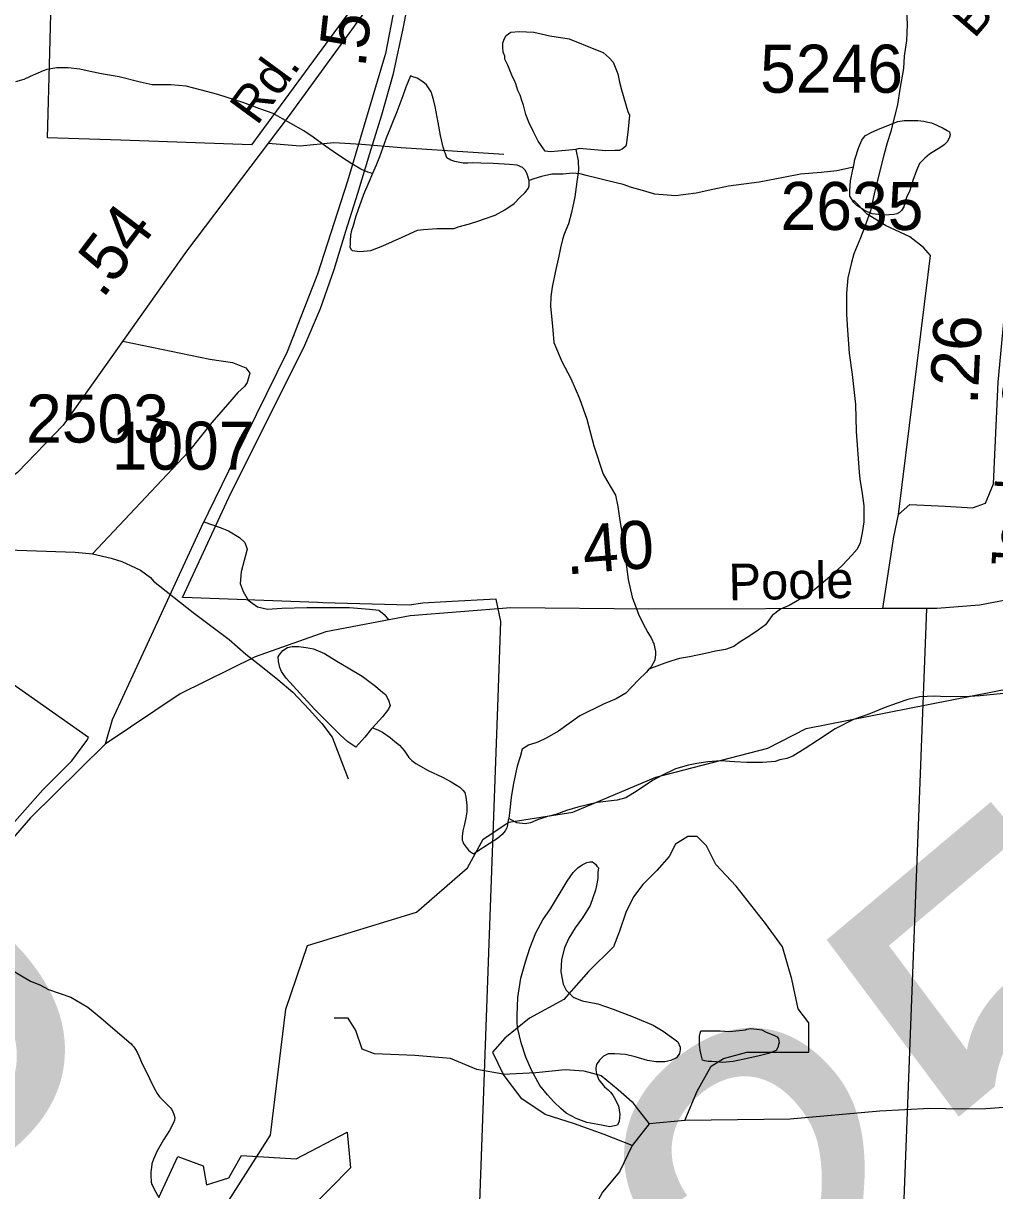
# Model space of a CAD drawing. Extents: x 2169602 to 2449496, y 721995 to 810662.
# Drawn here: x 2414704 to 2417231, y 796369 to 799406 of the extents above; entities that cross this region are included whole.
import ezdxf

# ---------------------------------------------------------------- set-up
doc = ezdxf.new("R2010")
doc.units = 0
doc.layers.add('Default', color=7, linetype='Continuous')

msp = doc.modelspace()

# ---------------------------------------------------------------- linework, layer by layer
at = {"layer": 'Default'}
for p, q in [((2417053.9, 797883.2), (2416994.7, 796346.8)), ((2416425.2, 796551), (2416332.3, 796542.9)), ((2416332.3, 796542.9), (2416287.9, 796486.3))]:
    msp.add_line(p, q, dxfattribs=at)
for points in [[(2416324.7, 800484.8), (2416058.2, 800121.6), (2415738.2, 799689.4), (2415297.7, 799089.6), (2415078.9, 799097.1), (2414957.4, 799101.3), (2414767.2, 799107.8), (2414772.9, 799329.4), (2414781.4, 799663.6), (2415157.4, 799884.8), (2415134.4, 800243.8), (2415194.2, 800250.2), (2415430.2, 800292.7), (2415649.9, 800349.8), (2415711.7, 800132), (2415858.9, 800131.7), (2416080.2, 800434.5), (2416324.7, 800484.8)], [(2416324.7, 800484.8), (2416058.2, 800121.6), (2415738.2, 799689.4), (2415297.7, 799089.6), (2415078.9, 799097.1), (2414957.4, 799101.3), (2414767.2, 799107.8), (2414772.9, 799329.4), (2414781.4, 799663.6), (2415157.4, 799884.8), (2415134.4, 800243.8), (2415194.2, 800250.2), (2415430.2, 800292.7), (2415649.9, 800349.8), (2415711.7, 800132), (2415858.9, 800131.7), (2416080.2, 800434.5), (2416324.7, 800484.8)], [(2415753.3, 800191.1), (2415728.2, 800030.9), (2415700.5, 799762.8), (2415670.2, 799448.7), (2415646.6, 799327.2), (2415547.7, 798995.3), (2415469.2, 798753.4), (2415390.2, 798551.3), (2415255.8, 798278), (2415166.8, 798094.7), (2415031.3, 797801.5), (2414935.1, 797593.2), (2414916.8, 797530.3)], [(2415866.6, 799813.5), (2415392.7, 799162.5), (2415129, 798812.8), (2414807.8, 798360.5), (2414688.5, 798236.9), (2414556.7, 798138.5), (2414441.6, 798084), (2414295.1, 798027.5), (2414175.8, 798004.4), (2414064.9, 797996), (2413924.6, 797996)], [(2418882.4, 799700.6), (2418408.5, 799049.7), (2418144.9, 798700), (2417823.6, 798247.6), (2417704.3, 798124.1), (2417572.5, 798025.6), (2417457.4, 797971.2), (2417310.9, 797914.6), (2417191.6, 797891.6), (2417080.7, 797883.2), (2416940.5, 797883.2)], [(2415876.2, 795906.3), (2415916.2, 797012.1), (2415938.5, 797627.6), (2415946.5, 797849.3), (2415934.7, 797907.3), (2415803.7, 797900.2), (2415743.2, 797897.1), (2415707.7, 797891.9), (2415483, 797898.4), (2415470.2, 797898.9), (2415119.5, 797911.7), (2415118.5, 797911.7), (2415243.7, 798183.3), (2415434, 798562.1), (2415477.5, 798663.4), (2415512.5, 798765.1), (2415543.5, 798864.5), (2415574, 798964.1), (2415605.7, 799066.8), (2415636.5, 799167.5), (2415667, 799274.8), (2415694, 799400.1), (2415700.7, 799437.2)], [(2415876.2, 795906.3), (2415916.2, 797012.1), (2415938.5, 797627.6), (2415946.5, 797849.3), (2415934.7, 797907.3), (2415803.7, 797900.2), (2415743.2, 797897.1), (2415707.7, 797891.9), (2415483, 797898.4), (2415470.2, 797898.9), (2415119.5, 797911.7), (2415118.5, 797911.7), (2415243.7, 798183.3), (2415434, 798562.1), (2415477.5, 798663.4), (2415512.5, 798765.1), (2415543.5, 798864.5), (2415574, 798964.1), (2415605.7, 799066.8), (2415636.5, 799167.5), (2415667, 799274.8), (2415694, 799400.1), (2415700.7, 799437.2)], [(2417001.4, 799458.3), (2417003.4, 799402.4), (2417001.6, 799360.5), (2416996.3, 799320.3), (2416994.2, 799288.2), (2416984.6, 799234.5), (2416978.6, 799194.4), (2416961.4, 799124.4), (2416951.4, 799094.3), (2416943.4, 799062.2), (2416931.9, 799018.2), (2416918.3, 798962.2), (2416908.3, 798917.8), (2416892.5, 798874), (2416882.7, 798847.9), (2416865, 798805.9), (2416859.3, 798783.7), (2416849.7, 798743.8), (2416845.6, 798703.9), (2416846, 798647.8), (2416848.2, 798607.7), (2416852.7, 798547.8), (2416860.7, 798491.8), (2416869.5, 798413.9), (2416871.4, 798343.8), (2416878.6, 798238.1), (2416880.6, 798219.9), (2416886.6, 798182.1), (2416891.1, 798150.2), (2416890.9, 798128.3), (2416891.3, 798108.3), (2416887, 798080.2), (2416881.4, 798054.3), (2416873.6, 798038), (2416859.5, 798021.9), (2416835.5, 797995.9), (2416807.8, 797969.7), (2416764.1, 797933.7), (2416736.1, 797913.6), (2416696.7, 797891.1), (2416674.5, 797881.1), (2416652.4, 797865), (2416634.8, 797840.9), (2416616.5, 797826.6), (2416588.8, 797808.4), (2416569.1, 797796.5), (2416552.9, 797784.2), (2416531.2, 797776.2), (2416505.2, 797772), (2416478.9, 797765.8), (2416437.3, 797757.5), (2416411, 797753.4), (2416391.4, 797747.4), (2416373.3, 797741.2), (2416331.5, 797725.2)], [(2416142, 799077.5), (2416124.2, 799075.3), (2416095.7, 799073.2), (2416075.8, 799071.3), (2416061.6, 799073), (2416043.6, 799098.9), (2416031.7, 799122.9), (2416019.6, 799148.8), (2416011.4, 799168.7), (2416005.2, 799192.7), (2416001.1, 799204.6), (2415997, 799218.6), (2415991.1, 799230.5), (2415985.2, 799248.5), (2415980.8, 799258.4), (2415977.2, 799266.7), (2415964.6, 799296.6), (2415956.7, 799312.4), (2415956.7, 799320.5), (2415952.3, 799330.4), (2415952.1, 799344.3), (2415952.1, 799354.4), (2415956.2, 799366.4), (2415960.1, 799374.3), (2415972.2, 799382.6), (2415994.2, 799384.6), (2416032.1, 799382.9), (2416074.4, 799373.3), (2416124, 799365.4), (2416192.5, 799337.6), (2416212.4, 799329.7), (2416228.3, 799315.9), (2416238.8, 799304.2), (2416250.7, 799274), (2416255.2, 799252.3), (2416260.7, 799232.3), (2416276.9, 799176.3), (2416281.2, 799166.4), (2416279.6, 799148.4), (2416277.4, 799130.5), (2416273.5, 799094.5), (2416271.8, 799086.3), (2416262, 799078.4), (2416254, 799074.3), (2416243.7, 799074.3), (2416219.9, 799073.8), (2416150, 799079.6), (2416142, 799077.5)], [(2415612.7, 799014.6), (2415600.6, 799018.5), (2415582.6, 799026.5), (2415558.4, 799040.2), (2415534.8, 799056), (2415510.2, 799071.9), (2415490.3, 799085.8), (2415458.3, 799109.8), (2415434.1, 799125.5), (2415400.1, 799145.3), (2415378.1, 799157.1), (2415353.7, 799171), (2415319.5, 799183.1), (2415277.8, 799198.6), (2415209.8, 799220.3), (2415167.5, 799232), (2415127.3, 799241.7), (2415087.8, 799245.7), (2415039.6, 799245.2), (2415007.8, 799252.9), (2414953.5, 799266.8), (2414907.7, 799274.5), (2414877.6, 799280.3), (2414851.3, 799286.3), (2414821, 799290), (2414791.3, 799289.7), (2414765.4, 799285.8), (2414755.4, 799281.7), (2414721.5, 799267.3), (2414705.3, 799259.2), (2414683.6, 799253.2)], [(2416020.3, 798996.8), (2416014.6, 799013.1), (2416010.7, 799023), (2416002.7, 799030.7), (2415988.8, 799036.9), (2415968.7, 799038.7), (2415926.4, 799040.6), (2415894.4, 799042.2), (2415872.3, 799042.3), (2415860.4, 799042), (2415848.5, 799041.8), (2415826.6, 799045.9), (2415816.3, 799049.9), (2415806.3, 799055.9), (2415796.4, 799083.8), (2415789.9, 799113.6), (2415783.7, 799147.4), (2415775.3, 799189.6), (2415771.6, 799207.6), (2415765.5, 799227.6), (2415753.2, 799245.2), (2415743.5, 799253.2), (2415729, 799263.1), (2415715.2, 799267.2), (2415711.3, 799269), (2415699, 799239.2), (2415691.4, 799216.8), (2415676.1, 799175), (2415648.2, 799106.6), (2415630.7, 799058.5), (2415622.3, 799036.7), (2415612.7, 799014.6)], [(2416863.7, 799031.5), (2416868, 799051.6), (2416877.7, 799083.8), (2416885.7, 799101.7), (2416889.8, 799108), (2416895.7, 799113.9), (2416911.5, 799122.1), (2416933.6, 799132.1), (2416979.6, 799150.3), (2416995.8, 799152.4), (2417009.7, 799152.7), (2417031.5, 799152.6), (2417047.2, 799150.7), (2417057.5, 799148.7), (2417067.3, 799146.8), (2417081.3, 799141), (2417097.5, 799132.9), (2417107.5, 799126.9), (2417113.7, 799123.2), (2417115.7, 799115.1), (2417113.5, 799109), (2417111.6, 799103.2), (2417107.5, 799097.3), (2417099.9, 799089.1), (2417091.7, 799083.1), (2417061.8, 799064.9), (2417049.9, 799054.9), (2417041.9, 799046.8), (2417036.2, 799040.8), (2417028, 799022.5), (2417018.1, 798996.8), (2417010.3, 798970.4), (2417002.3, 798952.6), (2416998.6, 798940.6), (2416995, 798928.5), (2416988.6, 798918.5), (2416984.5, 798914.3), (2416976.7, 798910.2), (2416968.7, 798908.6), (2416944.9, 798906.1), (2416928.7, 798908.1), (2416912.9, 798910.1), (2416894.5, 798917.8), (2416872.7, 798932), (2416864.7, 798939.7), (2416854.5, 798955.5), (2416854.3, 798969.7), (2416856.5, 798995.7), (2416862.3, 799025.7), (2416863.7, 799031.5)], [(2415341.2, 799094.2), (2415424, 799086.7), (2415511.6, 799095.4), (2415583.9, 799091.1), (2415686.8, 799082.3), (2415954.1, 799064.8)], [(2416142, 799077.5), (2416148, 799047.8), (2416148.4, 799023.8), (2416144.5, 798993.5), (2416138.7, 798953.9), (2416130.7, 798913.7), (2416122.7, 798883.6), (2416111.3, 798857.4), (2416107.2, 798843.4), (2416101.4, 798821.6), (2416097.3, 798799.5), (2416087.9, 798757.5), (2416079.7, 798719.4), (2416076.2, 798695.2), (2416076, 798669.3), (2416080.7, 798617.4), (2416084.6, 798575.4), (2416104.9, 798525.8), (2416128.9, 798481.6), (2416151.5, 798429.9), (2416170.1, 798376), (2416188.2, 798306.3), (2416212.4, 798232.4), (2416222.6, 798216.3), (2416245.2, 798178.5), (2416251.1, 798148.3), (2416255, 798118.5), (2416263.2, 798070.7), (2416270, 798018.5), (2416278.2, 797958.9), (2416288.4, 797912.7), (2416304.4, 797868.9), (2416316.7, 797843.1), (2416328.8, 797821), (2416338.9, 797805.3), (2416345, 797791.4), (2416348.9, 797771.3), (2416348.9, 797763.2), (2416347.5, 797749.2), (2416337.6, 797731.2), (2416331.5, 797725.2)], [(2416940.5, 797883.2), (2416968.7, 798069.6), (2416981.3, 798128.2), (2417010.6, 798153.4), (2417102.7, 798149.2), (2417173.8, 798145), (2417207.3, 798157.6), (2417228.2, 798207.8), (2417240.8, 798471.7), (2417296.2, 799062.3)], [(2415612.7, 799014.6), (2415602.7, 798992.6), (2415589.3, 798960.5), (2415569.4, 798904.3), (2415561.2, 798876.4), (2415557.5, 798866.4), (2415555.5, 798854.5), (2415554.1, 798840.1), (2415554.1, 798830.4), (2415553.8, 798824.3), (2415555.9, 798818.3), (2415560, 798814.5), (2415579.5, 798812.3), (2415608, 798814.5), (2415639.8, 798826.8), (2415689.8, 798849.2), (2415729.8, 798867.5), (2415745.4, 798869.6), (2415779.8, 798871.7), (2415815.1, 798871.6), (2415825.3, 798871.7), (2415835.4, 798875.9), (2415865.1, 798883.9), (2415889.5, 798892), (2415901.2, 798896.3), (2415931.4, 798906.4), (2415957.2, 798920.8), (2415981, 798936.6), (2415997, 798952.9), (2416008.7, 798964.9), (2416018.7, 798976.7), (2416020.5, 798982.9), (2416020.3, 798996.8)], [(2416863.7, 799031.5), (2416820.5, 799021.5), (2416780.3, 799017.4), (2416726.3, 799013), (2416682, 799004.7), (2416618.5, 798992.4), (2416538.5, 798981.8), (2416498.5, 798973.6), (2416454.6, 798963.6), (2416400.9, 798957.1), (2416346.8, 798960.8), (2416314.8, 798970.5), (2416286.3, 798978.5), (2416264.6, 798986.2), (2416224.6, 798995.9), (2416200.6, 799002), (2416168.6, 799009.6), (2416152.8, 799013.7), (2416132.7, 799015.5), (2416108.5, 799013.5), (2416078.8, 799013.1), (2416052.5, 799006.9), (2416032.4, 799001), (2416020.3, 798996.8)], [(2417064.3, 798801.8), (2417046.4, 798822.7), (2417010.5, 798849.7), (2416947.7, 798879.6), (2416899.8, 798909.5), (2416863.9, 798945.4)], [(2416981.3, 798128.2), (2417058.3, 798751.8), (2417064.3, 798801.8)], [(2414962.9, 798578.9), (2415189.1, 798531.8), (2415248.1, 798523.2), (2415282.8, 798509.3), (2415293.2, 798495.4), (2415286.3, 798471.1), (2415279.3, 798460.7), (2415262, 798445.1), (2415241.2, 798420.8), (2415194.3, 798367), (2415133.6, 798290.6), (2414883.9, 798025.1)], [(2415173.8, 798109.1), (2415216.6, 798094), (2415238.1, 798085.4), (2415266.1, 798068.2), (2415280.1, 798055.3), (2415286.6, 798038), (2415270.4, 797978.8), (2415268.3, 797948.6), (2415275.8, 797927.1), (2415288.7, 797904.5), (2415313.5, 797887.3), (2415339.3, 797881.9), (2415377, 797884), (2415441.5, 797886.2), (2415485.6, 797886.2), (2415552.4, 797886.2), (2415605.1, 797881.9), (2415628.8, 797878.7), (2415642.8, 797867.9), (2415654, 797853.5)], [(2414379.5, 798060.1), (2414434.3, 798043.3), (2414838.8, 798029.9), (2414883.9, 798025.1), (2414932.4, 798014.3), (2414960.2, 798005.6), (2414982.7, 797995.2), (2415008.8, 797983.1), (2415034.8, 797964), (2415043, 797954.1), (2415146.3, 797872.8), (2415239.4, 797802.6), (2415282.7, 797764.4), (2415321.6, 797734.4), (2415366.6, 797698.4), (2415405.6, 797665.4), (2415447.5, 797620.4), (2415480.5, 797584.4), (2415507.5, 797548.4), (2415549.4, 797440.4)], [(2415141, 796189.6), (2415346.8, 796513.4), (2415386.8, 796840.7), (2415443.8, 797006.8), (2415727, 797092.9), (2415859.9, 797208.3), (2415900.9, 797282.8), (2415966.9, 797327.4), (2416133.8, 797353.5), (2416349.9, 797444.2), (2416640.9, 797520.3), (2416741, 797570.7), (2417705.9, 797761), (2417996.9, 797761.5), (2418255.9, 797707), (2418656, 797708.7), (2418813.8, 797826.8), (2419062.8, 797844.7), (2419145.8, 797885.6), (2419211.9, 798018.8), (2419219.9, 798061.3)], [(2416940.5, 797883.2), (2416330.4, 797881.1), (2415972.6, 797885.3), (2415711, 797864.4), (2415491.2, 797822.5), (2415307.1, 797757.6), (2415112.4, 797661.2), (2414916.8, 797530.3)], [(2415612.6, 797573.1), (2415608.7, 797569.3), (2415592.9, 797548.9), (2415576.7, 797531.1), (2415569.1, 797522.9), (2415548.8, 797536.5), (2415528.7, 797554.5), (2415502.5, 797580.4), (2415462.5, 797620.2), (2415442.2, 797642.3), (2415388, 797701.6), (2415376.1, 797719.6), (2415371.8, 797729.6), (2415367.7, 797745.6), (2415367.5, 797757.8), (2415369.4, 797761.5), (2415379.6, 797773.8), (2415391.1, 797781.8), (2415403.4, 797784), (2415419.6, 797784), (2415439.7, 797782.2), (2415459.4, 797778), (2415487.5, 797766.4), (2415519.5, 797746.6), (2415549.6, 797728.6), (2415586.1, 797706.9), (2415620, 797681.1), (2415639.8, 797665.1), (2415646.2, 797659.3), (2415654.4, 797645.1), (2415658.1, 797631.1), (2415654.2, 797621.2), (2415638.6, 797601.2), (2415612.6, 797573.1)], [(2414376.2, 797218), (2414518, 797141.5), (2414641, 797284.2), (2414755.2, 797411.4), (2414830.5, 797486.8), (2414869, 797540), (2414874, 797547.9), (2414614.7, 797728.8), (2414299.5, 797295.4), (2414376.2, 797218)], [(2414376.2, 797218), (2414518, 797141.5), (2414641, 797284.2), (2414755.2, 797411.4), (2414830.5, 797486.8), (2414869, 797540), (2414874, 797547.9), (2414614.7, 797728.8), (2414299.5, 797295.4), (2414376.2, 797218)], [(2416331.5, 797725.2), (2416325.5, 797717.2), (2416303.4, 797697.1), (2416271.8, 797662.9), (2416246.2, 797648.5), (2416214, 797634.3), (2416152.1, 797604), (2416096.5, 797564.1), (2416064.5, 797545.8), (2416042.4, 797535.7), (2416018.6, 797527.6), (2416002.4, 797517.4), (2415996.8, 797497.2), (2415988.6, 797473.2), (2415984.9, 797453.1), (2415979, 797423.2), (2415973.3, 797391.2), (2415969.8, 797359.3), (2415967.7, 797337.3)], [(2417297.5, 797666.4), (2417193.3, 797655.8), (2417165.8, 797653.9), (2417105.4, 797653.7), (2417075.6, 797655.4), (2417035.6, 797653.3), (2417005.7, 797646.9), (2416977.6, 797636.9), (2416943.8, 797624.6), (2416904, 797608.3), (2416863.8, 797594.1), (2416816, 797570.1), (2416770.3, 797539.7), (2416738.3, 797519.4), (2416706.5, 797499.4), (2416690.7, 797493.3), (2416672.7, 797489.1), (2416660.4, 797485.3), (2416628.6, 797482.8), (2416616.7, 797483), (2416586.6, 797482.7), (2416554.6, 797484.7), (2416518.7, 797486.5), (2416484.7, 797483.9), (2416456.4, 797480.1), (2416435, 797476), (2416401, 797465.7), (2416365.1, 797449.2), (2416341.1, 797435.4), (2416300.9, 797409), (2416271.6, 797390.8), (2416249.3, 797384.8), (2416197.4, 797378.5), (2416147.1, 797366.1), (2416117.4, 797358.1), (2416089.7, 797347.6), (2416065.7, 797341.5), (2416042, 797333.4), (2416024.1, 797325.5), (2416010, 797323.2), (2415987.8, 797325.3), (2415973.5, 797333.2), (2415967.7, 797337.3)], [(2415612.6, 797573.1), (2415626.5, 797567.4), (2415638.6, 797561.1), (2415658.5, 797547.5), (2415670.4, 797537.6), (2415682.9, 797527.6), (2415695, 797513.6), (2415706.9, 797495.6), (2415714.9, 797487.9), (2415724.9, 797479.9), (2415757.3, 797462), (2415795.1, 797444.1), (2415817.4, 797432.2), (2415839.4, 797418.4), (2415847.4, 797410.6), (2415853.1, 797404.5), (2415855.4, 797392.4), (2415857.6, 797372.6), (2415857.6, 797354.4), (2415855.8, 797338.4), (2415851.9, 797322.4), (2415848, 797304.7), (2415846.1, 797290.4), (2415845.9, 797284.7), (2415846.1, 797280.6), (2415848, 797276.7), (2415848.2, 797272.6), (2415856.2, 797262.5), (2415862.1, 797254.7), (2415867.9, 797250.6), (2415872.4, 797246.7), (2415876.3, 797244.9)], [(2414916.8, 797530.3), (2414722.6, 797338.7), (2414436.5, 797008.9), (2414122, 796649.7), (2413955.6, 796454.9), (2413761.5, 796218.3), (2413645.4, 796048.7), (2413553.8, 795885.3), (2413463.8, 795710.4), (2413368.1, 795478), (2413293.3, 795230.8), (2413241, 794971.2), (2413186.6, 794770.1), (2413141.6, 794664.4), (2413044.2, 794541.8), (2412964.2, 794473.8), (2412798.9, 794362.8), (2412715.2, 794295.8), (2412656.6, 794239.2), (2412595.9, 794142.9), (2412573.9, 794050.7), (2412560.8, 793915.7)], [(2415967.7, 797337.3), (2415965.9, 797333.1), (2415963.8, 797319.2), (2415962, 797313), (2415957.7, 797305.1), (2415949.7, 797295), (2415938.2, 797284.9), (2415915.8, 797270.9), (2415884.1, 797250.6), (2415876.3, 797244.9)], [(2416425.2, 796551), (2416457.5, 796627.7), (2416493.8, 796692.4), (2416526.1, 796712.5), (2416586.7, 796728.7), (2416748.1, 796728.7), (2416748.1, 796805.5), (2416719.9, 796841.8), (2416703.7, 796918.6), (2416679.5, 797003.4), (2416635.1, 797064), (2416558.4, 797160.9), (2416505.9, 797217.5), (2416481.7, 797266), (2416457.5, 797290.2), (2416433.2, 797290.2), (2416400.9, 797270), (2416384.8, 797237.7), (2416352.5, 797201.3), (2416316.2, 797165), (2416291.9, 797132.7), (2416271.8, 797092.3), (2416255.6, 797043.8), (2416239.5, 797003.4), (2416174.9, 796938.8), (2416110.3, 796866), (2416021.5, 796817.6), (2415956.9, 796765.1), (2415924.6, 796728.7), (2415952.8, 796672.2)], [(2415989, 796825.3), (2415990.6, 796871.3), (2415998.2, 796921.6), (2416010.3, 796963.6), (2416021.8, 796999.6), (2416037.8, 797039.8), (2416055.4, 797073.6), (2416075.3, 797101.8), (2416118.8, 797174), (2416135, 797196.3), (2416146.7, 797208.3), (2416158.5, 797216.3), (2416170.2, 797222.6), (2416178.2, 797224.6), (2416184.6, 797224.5), (2416192.6, 797218.4), (2416196.7, 797212.5), (2416200.8, 797208.7), (2416198.7, 797196.4), (2416198.5, 797180.6), (2416195, 797162.4), (2416193.2, 797150.6), (2416179.3, 797110.5), (2416159.4, 797078.2), (2416139.5, 797052.4), (2416123.5, 797026), (2416112, 797000.2), (2416104, 796970.1), (2416102.2, 796938), (2416108.7, 796906.2), (2416116.5, 796890), (2416134.6, 796872.3), (2416158.3, 796862.5), (2416198.7, 796854.9), (2416238.9, 796840.7), (2416290.8, 796821), (2416342.9, 796799.4), (2416368.7, 796783.7), (2416396.8, 796763.7), (2416407.1, 796756), (2416413.2, 796741.7), (2416413, 796736), (2416411, 796725.8), (2416403.6, 796714), (2416389.2, 796707.6), (2416373.2, 796703.5), (2416349.5, 796703.5), (2416327.7, 796707.6), (2416295.7, 796717.3), (2416271.1, 796723), (2416243.4, 796724.8), (2416225.4, 796724.6), (2416213.5, 796718.7), (2416203.2, 796708.5), (2416195.3, 796696.8), (2416193.6, 796688.5), (2416193.8, 796682.8), (2416195.7, 796672.8), (2416201.8, 796656.8), (2416216, 796638.9), (2416226, 796630.9), (2416231.8, 796624.7), (2416238.1, 796616.8), (2416241.8, 796611), (2416252.3, 796589.2), (2416256.2, 796567.1), (2416254.5, 796549.1), (2416250.2, 796539.2), (2416242.2, 796537.1), (2416230.5, 796534.9), (2416208.6, 796539), (2416170.2, 796546.4), (2416142.1, 796556.3), (2416116.5, 796570.3), (2416102.4, 796582.2), (2416084.5, 796599.9), (2416067.9, 796617.9), (2416048, 796642), (2416025.9, 796681.8), (2416011.5, 796715.6), (2415999.2, 796753.6), (2415991, 796789.3), (2415989.2, 796803.4), (2415989, 796825.3)], [(2414663, 796949.7), (2414723.1, 796913.9), (2414747.3, 796904), (2414769.2, 796892.2), (2414827.2, 796872.2), (2414871.5, 796846.5), (2414905.5, 796818.6), (2414979.8, 796754.7), (2414983.9, 796751.2), (2414987.6, 796747.3), (2414991.3, 796742.8), (2414996.2, 796735.9), (2414999.9, 796729.2), (2415004.5, 796719.6), (2415011.9, 796702.8), (2415032.1, 796660.8), (2415044, 796637), (2415052.1, 796621.8), (2415058.1, 796612.9), (2415061.4, 796609), (2415086.3, 796584.9), (2415090, 796580), (2415092.9, 796573.8), (2415096.9, 796564.9), (2415098.3, 796557), (2415097.4, 796552.3), (2415095.1, 796545.1), (2415084.5, 796524.9), (2415068.4, 796500.9), (2415054.5, 796477), (2415050.3, 796468.6), (2415046.7, 796460.5), (2415042.5, 796450.6), (2415038.7, 796438.9), (2415037.1, 796429.1), (2415036.4, 796423.9), (2415036.1, 796417.5), (2415036.1, 796409.9), (2415036.7, 796390.9), (2415038.8, 796384.7), (2415040.3, 796381.9), (2415045.3, 796371.2), (2415056.8, 796351.3)], [(2415952.8, 796672.2), (2415884.2, 796684.3), (2415815.6, 796712.5), (2415722.7, 796720.6), (2415617.7, 796724.7), (2415585.4, 796736.8), (2415569.3, 796785.3), (2415549.1, 796817.6), (2415512.8, 796817.6)], [(2416586.9, 796788.9), (2416596.9, 796791), (2416612.7, 796789), (2416625.2, 796787.1), (2416636.9, 796781.3), (2416656.8, 796773.4), (2416665.2, 796769.3), (2416668.9, 796763.5), (2416671, 796753.5), (2416669.1, 796749.2), (2416667.3, 796741.4), (2416663, 796733.2), (2416643.3, 796725.2), (2416615.2, 796718.9), (2416579.3, 796710.9), (2416551.4, 796704.5), (2416523.5, 796702.3), (2416507.8, 796704.3), (2416495.4, 796704.5), (2416485.6, 796704.4), (2416477.4, 796706.4), (2416471.5, 796708.2), (2416467.4, 796722.2), (2416465.5, 796734.2), (2416463.3, 796748.3), (2416463.1, 796760.1), (2416463.1, 796770.3), (2416465.1, 796778.1), (2416466.9, 796784.3), (2416489.1, 796784.2), (2416516.8, 796784.5), (2416541.2, 796782.4), (2416567, 796785), (2416583, 796787), (2416586.9, 796788.9)], [(2415952.8, 796672.2), (2416037.6, 796676.2), (2416114.3, 796684.3), (2416162.8, 796680.2), (2416207.2, 796668.1), (2416251.6, 796631.8), (2416287.9, 796599.4), (2416304.1, 796579.2), (2416332.3, 796542.9)], [(2416287.9, 796486.3), (2416215.2, 796514.6), (2416138.5, 796542.9), (2416061.8, 796567.1), (2416001.3, 796607.5), (2415977, 796639.8), (2415952.8, 796672.2)], [(2417912.4, 796684.8), (2417620.6, 796625.4), (2417542.5, 796613), (2417442.5, 796602.4), (2417352.7, 796589.9), (2417288.7, 796587.6), (2417208.7, 796581.2), (2417144.7, 796580.9), (2417062.6, 796582.6), (2416932.7, 796575.9), (2416699.7, 796555), (2416425.2, 796551)], [(2415056.8, 796351.3), (2415105.8, 796457.5), (2415171.8, 796433.1), (2415180.9, 796383.7), (2415238.7, 796402.2), (2415271.7, 796460.6), (2415413.8, 796451.2), (2415546.7, 796520.6), (2415555.7, 796428.5), (2415339.8, 796209.9), (2415273.7, 796099.7), (2415074.8, 795998.8), (2414999.8, 795908.5), (2414866.7, 795930.9)], [(2416287.9, 796486.3), (2416255.6, 796417.7), (2416211.2, 796365.2), (2416166.8, 796284.4), (2416126.4, 796191.5), (2416102.2, 796098.5), (2416094.1, 796042)]]:
    msp.add_lwpolyline(points, dxfattribs=at)

# ---------------------------------------------------------------- texts
for s, height, rotation, p in [('Branding', 95, 49.3749, (2417178.3, 799363.7)), ('.53', 125, 83.6238, (2415593.8, 799287.7)), ('Rd.', 95, 53.7605, (2415311.9, 799137.2)), ('.54', 125, 52.9852, (2414910.2, 798686.7)), ('Jordan Cabin Rd.', 95, 86.2688, (2417316.3, 797969.4)), ('.26', 125, 87.2756, (2417187.1, 798411.7)), ('.40', 125, 4.5771, (2416117.6, 797971.5)), ('Poole', 95, 1.1765, (2416539.8, 797904.3)), ('225', 1066.27, 40, (2413158.4, 795221.9)), ('225', 1066.27, 40, (2416174.2, 795109.1))]:
    msp.add_text(s, height=height, rotation=rotation, dxfattribs=at).set_placement(p)
for s, p in [('5246', (2416621.1, 799225)), ('2635', (2416674.3, 798867.9)), ('2503', (2414711.1, 798314.9)), ('1007', (2414933.8, 798244.3))]:
    msp.add_text(s, height=125, dxfattribs=at).set_placement(p)

doc.saveas('drawing.dxf')
